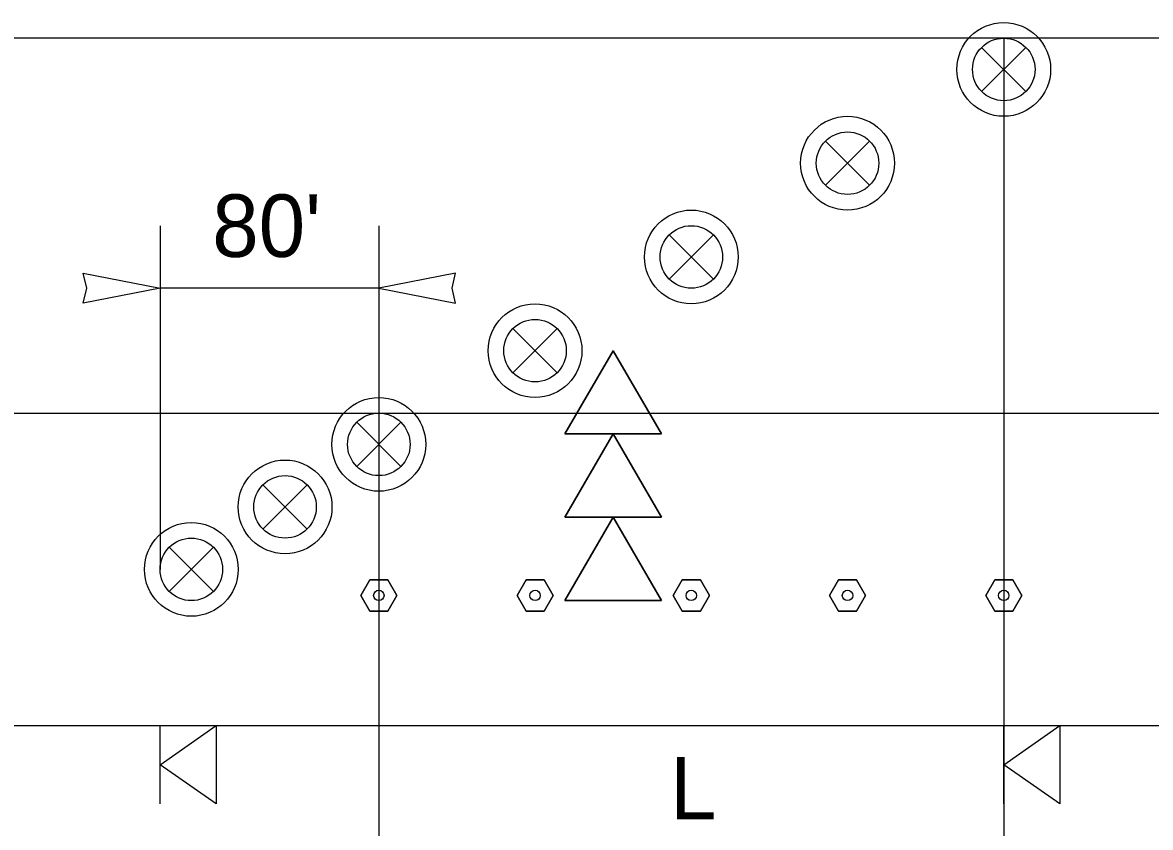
# Model space of a CAD drawing. Extents: x 99958 to 100176, y 99935 to 100011.
# Drawn here: x 100005.308 to 100006.751, y 99974.605 to 99975.636 of the extents above; entities that cross this region are included whole.
import ezdxf

# ---------------------------------------------------------------- set-up
doc = ezdxf.new("R2010")
doc.units = 0
for name, color, linetype in [('RD_ED_ShoulderPavedEdge', 7, 'Continuous'), ('RD_MK_LineEdgeWhite', 7, 'Continuous'), ('RD_MK_LineLane', 7, 'Continuous'), ('TR_WZ_PortableSignMountBlk-Wht', 7, 'Continuous'), ('TR_WZ_SequentialArrowSign', 7, 'Continuous'), ('TR_WZ_TrafficSafetyDrum', 7, 'Continuous'), ('TR_WZ_TubularMarker', 7, 'Continuous'), ('TR_WZ_WorkZoneDetails', 7, 'Continuous'), ('TR_WZ_WorkZoneTextCurrent', 7, 'Continuous')]:
    doc.layers.add(name, color=color, linetype=linetype)

msp = doc.modelspace()

# ---------------------------------------------------------------- linework, layer by layer
at = {"layer": 'RD_ED_ShoulderPavedEdge'}
msp.add_line((100000.8283, 99974.7357), (100014.8933, 99974.7357), dxfattribs=at)
at = {"layer": 'RD_MK_LineEdgeWhite'}
msp.add_line((100000.8283, 99975.1357), (100014.8933, 99975.1357), dxfattribs=at)
at = {"layer": 'RD_MK_LineLane'}
msp.add_lwpolyline([(100014.8933, 99975.6157), (100000.8283, 99975.6157)], dxfattribs=at)
at = {"layer": 'TR_WZ_PortableSignMountBlk-Wht'}
for p, q in [((100005.4836, 99974.6357), (100005.4836, 99974.7357)), ((100006.5636, 99974.6357), (100006.5636, 99974.7357))]:
    msp.add_line(p, q, dxfattribs=at)
for points in [[(100005.4836, 99974.6856), (100005.5554, 99974.7357), (100005.5554, 99974.6357)], [(100006.5636, 99974.6856), (100006.6354, 99974.7357), (100006.6354, 99974.6357)]]:
    msp.add_lwpolyline(points, close=True, dxfattribs=at)
at = {"layer": 'TR_WZ_SequentialArrowSign'}
for points in [[(100006.0636, 99975.2157), (100006.0018, 99975.1091), (100006.0636, 99975.1091), (100006.1254, 99975.1091), (100006.0636, 99975.2157)], [(100006.1254, 99975.1091), (100006.0636, 99975.1091), (100006.0018, 99975.1091), (100006.0636, 99975.2157), (100006.1254, 99975.1091)], [(100006.0636, 99975.1091), (100006.0018, 99975.0024), (100006.0636, 99975.0024), (100006.1254, 99975.0024), (100006.0636, 99975.1091)], [(100006.1254, 99975.0024), (100006.0636, 99975.0024), (100006.0018, 99975.0024), (100006.0636, 99975.1091), (100006.1254, 99975.0024)], [(100006.0636, 99975.0024), (100006.0018, 99974.8957), (100006.1254, 99974.8957), (100006.0636, 99975.0024)], [(100006.1254, 99974.8957), (100006.0018, 99974.8957), (100006.0636, 99975.0024), (100006.1254, 99974.8957)]]:
    msp.add_lwpolyline(points, dxfattribs=at)
at = {"layer": 'TR_WZ_TrafficSafetyDrum'}
for p, q in [((100006.5353, 99975.604), (100006.5919, 99975.5474)), ((100006.5919, 99975.604), (100006.5353, 99975.5474)), ((100006.3353, 99975.484), (100006.3919, 99975.4274)), ((100006.3919, 99975.484), (100006.3353, 99975.4274)), ((100006.1353, 99975.364), (100006.1919, 99975.3074)), ((100006.1919, 99975.364), (100006.1353, 99975.3074)), ((100005.9353, 99975.244), (100005.9919, 99975.1874)), ((100005.9919, 99975.244), (100005.9353, 99975.1874)), ((100005.7353, 99975.124), (100005.7919, 99975.0674)), ((100005.7919, 99975.124), (100005.7353, 99975.0674)), ((100005.6153, 99975.044), (100005.6719, 99974.9874)), ((100005.6719, 99975.044), (100005.6153, 99974.9874)), ((100005.4953, 99974.964), (100005.5519, 99974.9074)), ((100005.5519, 99974.964), (100005.4953, 99974.9074))]:
    msp.add_line(p, q, dxfattribs=at)
for centre, radius in [((100006.5636, 99975.5757), 0.06), ((100006.5636, 99975.5757), 0.06), ((100006.5636, 99975.5757), 0.04), ((100006.3636, 99975.4557), 0.06), ((100006.3636, 99975.4557), 0.06), ((100006.3636, 99975.4557), 0.04), ((100006.1636, 99975.3357), 0.06), ((100006.1636, 99975.3357), 0.06), ((100006.1636, 99975.3357), 0.04), ((100005.9636, 99975.2157), 0.06), ((100005.9636, 99975.2157), 0.06), ((100005.9636, 99975.2157), 0.04), ((100005.7636, 99975.0957), 0.06), ((100005.7636, 99975.0957), 0.06), ((100005.7636, 99975.0957), 0.04), ((100005.6436, 99975.0157), 0.06), ((100005.6436, 99975.0157), 0.06), ((100005.6436, 99975.0157), 0.04), ((100005.5236, 99974.9357), 0.06), ((100005.5236, 99974.9357), 0.06), ((100005.5236, 99974.9357), 0.04)]:
    msp.add_circle(centre, radius, dxfattribs=at)
at = {"layer": 'TR_WZ_TubularMarker'}
for points in [[(100005.7405, 99974.9024), (100005.7521, 99974.9224), (100005.7752, 99974.9224), (100005.7867, 99974.9024), (100005.7752, 99974.8824), (100005.7521, 99974.8824)], [(100005.9405, 99974.9024), (100005.9521, 99974.9224), (100005.9752, 99974.9224), (100005.9867, 99974.9024), (100005.9752, 99974.8824), (100005.9521, 99974.8824)], [(100006.1405, 99974.9024), (100006.1521, 99974.9224), (100006.1752, 99974.9224), (100006.1867, 99974.9024), (100006.1752, 99974.8824), (100006.1521, 99974.8824)], [(100006.3405, 99974.9024), (100006.3521, 99974.9224), (100006.3752, 99974.9224), (100006.3867, 99974.9024), (100006.3752, 99974.8824), (100006.3521, 99974.8824)], [(100006.5405, 99974.9024), (100006.5521, 99974.9224), (100006.5752, 99974.9224), (100006.5867, 99974.9024), (100006.5752, 99974.8824), (100006.5521, 99974.8824)]]:
    msp.add_lwpolyline(points, close=True, dxfattribs=at)
for points in [[(100005.7521, 99974.8824), (100005.7752, 99974.8824), (100005.7867, 99974.9024), (100005.7752, 99974.9224), (100005.7521, 99974.9224), (100005.7405, 99974.9024), (100005.7521, 99974.8824)], [(100005.9521, 99974.8824), (100005.9752, 99974.8824), (100005.9867, 99974.9024), (100005.9752, 99974.9224), (100005.9521, 99974.9224), (100005.9405, 99974.9024), (100005.9521, 99974.8824)], [(100006.1521, 99974.8824), (100006.1752, 99974.8824), (100006.1867, 99974.9024), (100006.1752, 99974.9224), (100006.1521, 99974.9224), (100006.1405, 99974.9024), (100006.1521, 99974.8824)], [(100006.3521, 99974.8824), (100006.3752, 99974.8824), (100006.3867, 99974.9024), (100006.3752, 99974.9224), (100006.3521, 99974.9224), (100006.3405, 99974.9024), (100006.3521, 99974.8824)], [(100006.5521, 99974.8824), (100006.5752, 99974.8824), (100006.5867, 99974.9024), (100006.5752, 99974.9224), (100006.5521, 99974.9224), (100006.5405, 99974.9024), (100006.5521, 99974.8824)]]:
    msp.add_lwpolyline(points, dxfattribs=at)
for centre in [(100005.7636, 99974.9024), (100005.9636, 99974.9024), (100006.1636, 99974.9024), (100006.3636, 99974.9024), (100006.5636, 99974.9024)]:
    msp.add_circle(centre, 0.00667, dxfattribs=at)
at = {"layer": 'TR_WZ_WorkZoneDetails'}
for p, q in [((100006.5636, 99975.6157), (100006.5636, 99974.098)), ((100005.4836, 99975.3757), (100005.4836, 99974.9357)), ((100005.7636, 99975.3757), (100005.7636, 99974.4957)), ((100005.7636, 99975.2957), (100005.4836, 99975.2957))]:
    msp.add_line(p, q, dxfattribs=at)
for points in [[(100005.4836, 99975.2957), (100005.3853, 99975.2765), (100005.3898, 99975.2957), (100005.3853, 99975.315)], [(100005.7636, 99975.2957), (100005.8619, 99975.2765), (100005.8573, 99975.2957), (100005.8619, 99975.315)]]:
    msp.add_lwpolyline(points, close=True, dxfattribs=at)

# ---------------------------------------------------------------- texts
at = {"layer": 'TR_WZ_WorkZoneTextCurrent'}
msp.add_text("80'", height=0.08, dxfattribs=at).set_placement((100005.5503, 99975.3357))
msp.add_text('L', height=0.08, rotation=360, dxfattribs=at).set_placement((100006.1364, 99974.6157))

doc.saveas('drawing.dxf')
